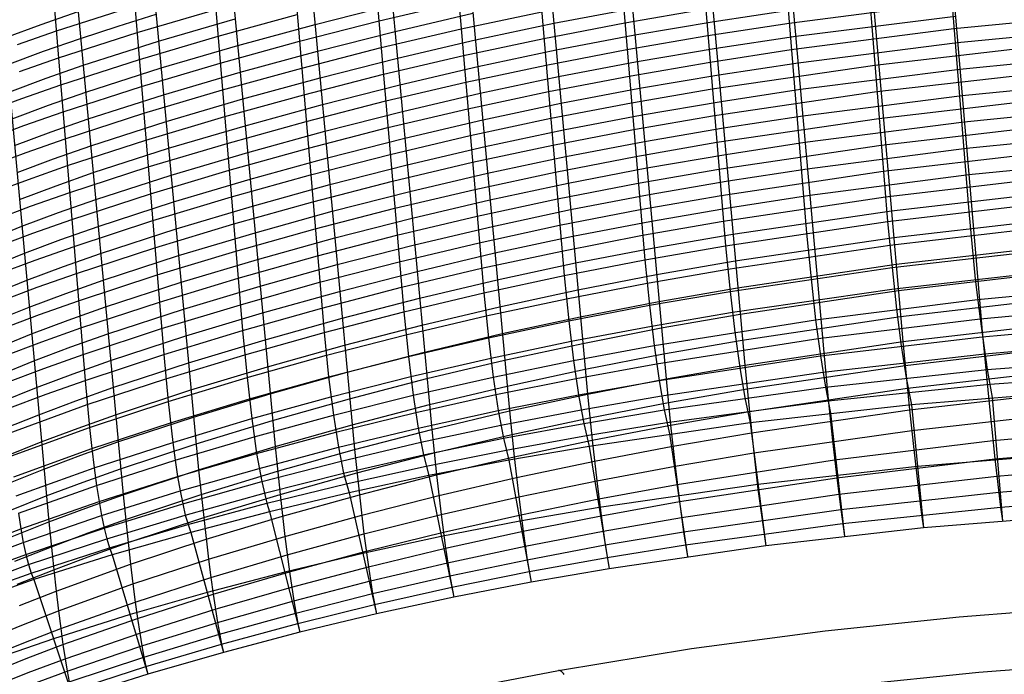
# Model space of a CAD drawing. Extents: x -383 to 1849, y -1185 to -529.
# Tile 637 of 656: x 552 to 655, y -695 to -627. Entities that reach past the tile are written whole.
import ezdxf

# ---------------------------------------------------------------- set-up
doc = ezdxf.new("R2010")
doc.units = 0
doc.layers.add('PREDEFINITO', color=7, linetype='CONTINUOUS')

msp = doc.modelspace()

# ---------------------------------------------------------------- linework, layer by layer
at = {"layer": 'PREDEFINITO'}
for p, q in [((645.96, -583.43, 749.26), (651.03, -646.56, 519.54)), ((637.44, -584.37, 748.71), (642.58, -647.61, 519.42)), ((628.92, -585.45, 748.09), (634.13, -648.8, 519.28)), ((620.41, -586.67, 747.39), (625.69, -650.12, 519.12)), ((611.93, -588.06, 746.59), (617.27, -651.6, 518.93)), ((603.48, -589.62, 745.69), (608.87, -653.23, 518.71)), ((595.08, -591.36, 744.7), (600.5, -655.03, 518.46)), ((586.74, -593.28, 743.6), (592.15, -657.01, 518.19)), ((578.46, -595.35, 742.41), (583.85, -659.16, 517.88)), ((647.04, -595.91, 752.72), (652.45, -659.08, 522.73)), ((638.67, -596.84, 752.19), (644.18, -660.11, 522.61)), ((570.23, -597.56, 741.13), (575.36, -658.95, 527.27)), ((630.32, -597.89, 751.58), (635.92, -661.27, 522.47)), ((622.01, -599.09, 750.89), (627.69, -662.56, 522.31)), ((562.03, -599.9, 739.79), (567.14, -661.45, 526.87)), ((553.85, -602.46, 738.33), (558.96, -664.16, 526.44)), ((614.23, -605.99, 730.3), (619.49, -664, 522.12)), ((581.1, -607.57, 745.96), (587.03, -671.36, 521.04)), ((606.02, -607.52, 729.47), (611.31, -665.6, 521.89)), ((597.84, -609.22, 728.55), (603.18, -667.35, 521.64)), ((573.03, -609.74, 744.7), (578.75, -671.04, 530.61)), ((589.71, -611.1, 727.53), (595.08, -669.27, 521.36)), ((565.03, -612.03, 743.37), (570.78, -673.47, 530.21)), ((557.17, -614.51, 741.92), (562.91, -676.08, 529.78)), ((549.55, -617.26, 740.29), (555.17, -678.92, 529.29)), ((589.58, -626.69, 625.93), (597.92, -624.74, 626.6)), ((632.32, -626.92, 598.81), (649.27, -624.75, 599.39)), ((554.37, -627.05, 702.68), (558.22, -625.71, 703.37)), ((555.96, -627.73, 651.58), (564.14, -625.11, 652.62)), ((564.37, -627.91, 642.96), (572.58, -625.49, 643.87)), ((582.92, -627.05, 677.58), (591, -625, 678.49)), ((591.25, -627.78, 668.68), (599.37, -625.89, 669.48)), ((598.15, -627.52, 616.76), (606.54, -625.74, 617.33)), ((607.79, -626.94, 660.34), (615.99, -625.39, 660.96)), ((615.18, -626.9, 607.96), (623.63, -625.45, 608.39)), ((624.49, -626.76, 651.6), (632.77, -625.52, 652.06)), ((649.49, -627.5, 589.4), (666.46, -625.8, 589.81)), ((562.39, -627.23, 694.36), (566.34, -626, 694.95)), ((566.61, -628.8, 685.26), (574.6, -626.47, 686.34)), ((572.81, -628.29, 634.15), (581.05, -626.02, 634.97)), ((581.29, -628.81, 625.2), (589.58, -626.69, 625.93)), ((599.63, -628.67, 659.64), (607.79, -626.94, 660.34)), ((606.77, -628.52, 607.47), (615.18, -626.9, 607.96)), ((616.24, -628.16, 651.07), (624.49, -626.76, 651.6)), ((623.86, -628.22, 598.46), (632.32, -626.92, 598.81)), ((633.01, -628.29, 642.11), (649.64, -626.2, 642.82)), ((550.58, -628.47, 701.95), (554.37, -627.05, 702.68)), ((551.89, -629.15, 651.02), (555.96, -627.73, 651.58)), ((556.19, -630.54, 641.97), (564.37, -627.91, 642.96)), ((558.48, -628.51, 693.73), (562.39, -627.23, 694.36)), ((574.86, -629.25, 676.61), (582.92, -627.05, 677.58)), ((583.17, -629.84, 667.8), (591.25, -627.78, 668.68)), ((589.81, -629.48, 616.12), (598.15, -627.52, 616.76)), ((632.54, -629.68, 588.86), (649.49, -627.5, 589.4)), ((649.87, -628.96, 632.83), (666.6, -627.31, 633.35)), ((554.63, -629.86, 693.07), (558.48, -628.51, 693.73)), ((558.75, -631.31, 684.09), (566.61, -628.8, 685.26)), ((564.6, -630.71, 633.27), (572.81, -628.29, 634.15)), ((573.04, -631.09, 624.42), (581.29, -628.81, 625.2)), ((591.51, -630.56, 658.87), (599.63, -628.67, 659.64)), ((598.38, -630.3, 606.93), (606.77, -628.52, 607.47)), ((608.04, -629.72, 650.48), (616.24, -628.16, 651.07)), ((615.41, -629.67, 598.06), (623.86, -628.22, 598.46)), ((624.73, -629.53, 641.67), (633.01, -628.29, 642.11)), ((633.25, -631.05, 632.16), (649.87, -628.96, 632.83)), ((550.84, -631.28, 692.36), (554.63, -629.86, 693.07)), ((566.87, -631.59, 675.57), (574.86, -629.25, 676.61)), ((575.12, -632.04, 666.87), (583.17, -629.84, 667.8)), ((581.52, -631.61, 615.43), (589.81, -629.48, 616.12)), ((599.88, -631.44, 649.82), (608.04, -629.72, 650.48)), ((607, -631.29, 597.6), (615.41, -629.67, 598.06)), ((616.49, -630.93, 641.17), (624.73, -629.53, 641.67)), ((624.08, -630.98, 588.53), (632.54, -629.68, 588.86)), ((641.24, -631.29, 579.17), (658.2, -629.35, 579.6)), ((552.12, -631.96, 641.43), (556.19, -630.54, 641.97)), ((556.42, -633.35, 632.33), (564.6, -630.71, 633.27)), ((583.43, -632.62, 658.03), (591.51, -630.56, 658.87)), ((590.04, -632.26, 606.33), (598.38, -630.3, 606.93)), ((608.29, -632.49, 640.61), (616.49, -630.93, 641.17)), ((615.64, -632.44, 588.15), (624.08, -630.98, 588.53)), ((650.11, -631.71, 622.83), (666.82, -630.06, 623.32)), ((554.89, -632.66, 683.46), (558.75, -631.31, 684.09)), ((559.01, -634.11, 674.45), (566.87, -631.59, 675.57)), ((564.83, -633.52, 623.59), (573.04, -631.09, 624.42)), ((567.13, -634.39, 665.88), (575.12, -632.04, 666.87)), ((573.27, -633.88, 614.69), (581.52, -631.61, 615.43)), ((591.76, -633.34, 649.08), (599.88, -631.44, 649.82)), ((598.62, -633.08, 597.09), (607, -631.29, 597.6)), ((624.31, -633.76, 578.59), (641.24, -631.29, 579.17)), ((624.98, -632.3, 631.74), (633.25, -631.05, 632.16)), ((633.49, -633.82, 622.19), (650.11, -631.71, 622.83)), ((551.09, -634.08, 682.77), (554.89, -632.66, 683.46)), ((575.38, -634.83, 657.14), (583.43, -632.62, 658.03)), ((581.75, -634.39, 605.67), (590.04, -632.26, 606.33)), ((590.28, -635.04, 596.52), (598.62, -633.08, 597.09)), ((600.13, -634.22, 639.97), (608.29, -632.49, 640.61)), ((607.23, -634.06, 587.72), (615.64, -632.44, 588.15)), ((616.74, -633.71, 631.27), (624.98, -632.3, 631.74)), ((641.46, -634.06, 569.18), (658.41, -632.11, 569.58)), ((650.34, -634.46, 612.84), (667.04, -632.81, 613.3)), ((552.35, -634.77, 631.82), (556.42, -633.35, 632.33)), ((555.15, -635.46, 673.84), (559.01, -634.11, 674.45)), ((556.65, -636.16, 622.69), (564.83, -633.52, 623.59)), ((565.06, -636.32, 613.9), (573.27, -633.88, 614.69)), ((583.69, -635.4, 648.28), (591.76, -633.34, 649.08)), ((598.85, -635.85, 587.24), (607.23, -634.06, 587.72)), ((608.54, -635.27, 630.73), (616.74, -633.71, 631.27)), ((615.88, -635.22, 578.24), (624.31, -633.76, 578.59)), ((624.54, -636.54, 568.65), (641.46, -634.06, 569.18)), ((625.22, -635.08, 621.8), (633.49, -633.82, 622.19)), ((548.3, -636.28, 631.27), (552.35, -634.77, 631.82)), ((559.27, -636.91, 664.8), (567.13, -634.39, 665.88)), ((567.39, -637.18, 656.19), (575.38, -634.83, 657.14)), ((573.5, -636.67, 604.97), (581.75, -634.39, 605.67)), ((581.98, -637.17, 595.91), (590.28, -635.04, 596.52)), ((592.02, -636.12, 639.27), (600.13, -634.22, 639.97)), ((616.99, -636.48, 621.36), (625.22, -635.08, 621.8)), ((633.73, -636.58, 612.25), (650.34, -634.46, 612.84)), ((641.68, -636.85, 559.22), (658.63, -634.88, 559.59)), ((551.35, -636.89, 673.18), (555.15, -635.46, 673.84)), ((552.58, -637.59, 622.21), (556.65, -636.16, 622.69)), ((575.64, -637.62, 647.43), (583.69, -635.4, 648.28)), ((583.94, -638.19, 638.51), (592.02, -636.12, 639.27)), ((590.51, -637.82, 586.71), (598.85, -635.85, 587.24)), ((600.38, -637, 630.13), (608.54, -635.27, 630.73)), ((607.47, -636.84, 577.84), (615.88, -635.22, 578.24)), ((650.57, -637.21, 602.85), (667.27, -635.55, 603.28)), ((555.41, -638.26, 664.21), (559.27, -636.91, 664.8)), ((556.88, -638.97, 613.05), (565.06, -636.32, 613.9)), ((559.53, -639.71, 655.16), (567.39, -637.18, 656.19)), ((565.29, -639.12, 604.23), (573.5, -636.67, 604.97)), ((573.74, -639.46, 595.25), (581.98, -637.17, 595.91)), ((592.27, -638.91, 629.47), (600.38, -637, 630.13)), ((599.09, -638.63, 577.39), (607.47, -636.84, 577.84)), ((608.79, -638.05, 620.85), (616.99, -636.48, 621.36)), ((616.11, -638.01, 568.32), (624.54, -636.54, 568.65)), ((624.77, -639.34, 558.73), (641.68, -636.85, 559.22)), ((625.47, -637.84, 611.88), (633.73, -636.58, 612.25)), ((548.53, -639.1, 621.69), (552.58, -637.59, 622.21)), ((567.65, -639.97, 646.53), (575.64, -637.62, 647.43)), ((575.9, -640.41, 637.7), (583.94, -638.19, 638.51)), ((582.22, -639.95, 586.14), (590.51, -637.82, 586.71)), ((600.64, -639.79, 620.28), (608.79, -638.05, 620.85)), ((607.7, -639.64, 567.95), (616.11, -638.01, 568.32)), ((617.23, -639.25, 611.46), (625.47, -637.84, 611.88)), ((633.97, -639.34, 602.29), (650.57, -637.21, 602.85)), ((641.9, -639.63, 549.27), (658.85, -637.65, 549.6)), ((551.6, -639.69, 663.58), (555.41, -638.26, 664.21)), ((552.81, -640.4, 612.59), (556.88, -638.97, 613.05)), ((557.11, -641.78, 603.43), (565.29, -639.12, 604.23)), ((584.2, -640.98, 628.75), (592.27, -638.91, 629.47)), ((590.75, -640.6, 576.9), (599.09, -638.63, 577.39)), ((609.04, -640.83, 610.98), (617.23, -639.25, 611.46)), ((650.81, -639.96, 592.86), (667.49, -638.29, 593.25)), ((555.67, -641.07, 654.6), (559.53, -639.71, 655.16)), ((559.79, -642.51, 645.54), (567.65, -639.97, 646.53)), ((565.52, -641.91, 594.55), (573.74, -639.46, 595.25)), ((573.97, -642.25, 585.52), (582.22, -639.95, 586.14)), ((592.52, -641.69, 619.65), (600.64, -639.79, 620.28)), ((599.33, -641.43, 567.54), (607.7, -639.64, 567.95)), ((616.34, -640.81, 558.43), (624.77, -639.34, 558.73)), ((625, -642.13, 548.83), (641.9, -639.63, 549.27)), ((625.71, -640.6, 601.95), (633.97, -639.34, 602.29)), ((634.21, -642.1, 592.34), (650.81, -639.96, 592.86)), ((548.76, -641.92, 612.1), (552.81, -640.4, 612.59)), ((551.86, -642.5, 654), (555.67, -641.07, 654.6)), ((567.91, -642.77, 636.84), (575.9, -640.41, 637.7)), ((576.15, -643.2, 627.98), (584.2, -640.98, 628.75)), ((582.45, -642.74, 576.36), (590.75, -640.6, 576.9)), ((600.89, -642.56, 610.45), (609.04, -640.83, 610.98)), ((607.94, -642.45, 558.1), (616.34, -640.81, 558.43)), ((617.48, -642.02, 601.56), (625.71, -640.6, 601.95)), ((642.13, -642.36, 539.33), (659.06, -640.38, 539.62)), ((651.04, -642.71, 582.87), (667.71, -641.04, 583.23)), ((553.04, -643.21, 602.99), (557.11, -641.78, 603.43)), ((557.34, -644.58, 593.79), (565.52, -641.91, 594.55)), ((565.75, -644.71, 584.86), (573.97, -642.25, 585.52)), ((584.45, -643.76, 618.97), (592.52, -641.69, 619.65)), ((590.98, -643.41, 567.08), (599.33, -641.43, 567.54)), ((609.29, -643.6, 601.11), (617.48, -642.02, 601.56)), ((616.57, -643.61, 548.56), (625, -642.13, 548.83)), ((625.96, -643.37, 592.02), (634.21, -642.1, 592.34)), ((548.98, -644.72, 602.53), (553.04, -643.21, 602.99)), ((555.92, -643.87, 645.01), (559.79, -642.51, 645.54)), ((560.05, -645.31, 635.91), (567.91, -642.77, 636.84)), ((568.17, -645.56, 627.16), (576.15, -643.2, 627.98)), ((574.2, -645.04, 575.78), (582.45, -642.74, 576.36)), ((592.78, -644.47, 609.85), (600.89, -642.56, 610.45)), ((599.56, -644.25, 557.71), (607.94, -642.45, 558.1)), ((625.23, -644.88, 538.94), (642.13, -642.36, 539.33)), ((634.46, -644.86, 582.39), (651.04, -642.71, 582.87)), ((642.35, -645.04, 529.38), (659.28, -643.05, 529.64)), ((552.11, -645.3, 644.43), (555.92, -643.87, 645.01)), ((576.41, -645.99, 618.24), (584.45, -643.76, 618.97)), ((582.69, -645.55, 566.58), (590.98, -643.41, 567.08)), ((591.22, -646.22, 557.29), (599.56, -644.25, 557.71)), ((601.14, -645.34, 600.6), (609.29, -643.6, 601.11)), ((608.17, -645.25, 548.25), (616.57, -643.61, 548.56)), ((617.73, -644.79, 591.65), (625.96, -643.37, 592.02)), ((553.27, -646.01, 593.38), (557.34, -644.58, 593.79)), ((556.18, -646.67, 635.39), (560.05, -645.31, 635.91)), ((557.57, -647.38, 584.15), (565.75, -644.71, 584.86)), ((565.99, -647.51, 575.17), (574.2, -645.04, 575.78)), ((584.71, -646.54, 609.21), (592.78, -644.47, 609.85)), ((593.03, -647.24, 600.05), (601.14, -645.34, 600.6)), ((599.8, -647.05, 547.9), (608.17, -645.25, 548.25)), ((609.54, -646.36, 591.23), (617.73, -644.79, 591.65)), ((616.8, -646.36, 538.69), (625.23, -644.88, 538.94)), ((625.46, -647.55, 529.04), (642.35, -645.04, 529.38)), ((626.2, -646.13, 582.09), (634.46, -644.86, 582.39)), ((642.98, -646.49, 572.68), (659.6, -644.58, 573.06)), ((549.21, -647.53, 592.95), (553.27, -646.01, 593.38)), ((560.3, -648.11, 626.27), (568.17, -645.56, 627.16)), ((568.43, -648.36, 617.47), (576.41, -645.99, 618.24)), ((574.44, -647.86, 566.04), (582.69, -645.55, 566.58)), ((582.92, -648.37, 556.83), (591.22, -646.22, 557.29)), ((601.39, -648.11, 590.76), (609.54, -646.36, 591.23)), ((608.4, -648, 538.42), (616.8, -646.36, 538.69)), ((617.98, -647.56, 581.75), (626.2, -646.13, 582.09)), ((642.58, -647.61, 519.42), (659.5, -645.63, 519.64)), ((552.36, -648.1, 634.84), (556.18, -646.67, 635.39)), ((553.5, -648.81, 583.77), (557.57, -647.38, 584.15)), ((576.67, -648.77, 608.52), (584.71, -646.54, 609.21)), ((584.96, -649.32, 599.44), (593.03, -647.24, 600.05)), ((591.45, -649.03, 547.51), (599.8, -647.05, 547.9)), ((626.45, -648.91, 572.17), (642.98, -646.49, 572.68)), ((643.22, -649.27, 562.73), (659.83, -647.35, 563.07)), ((651.03, -646.56, 519.54), (651.72, -653.61, 489.49)), ((548.6, -649.62, 634.25), (552.36, -648.1, 634.84)), ((556.43, -649.48, 625.78), (560.3, -648.11, 626.27)), ((557.8, -650.19, 574.51), (565.99, -647.51, 575.17)), ((560.56, -650.92, 616.62), (568.43, -648.36, 617.47)), ((566.22, -650.33, 565.47), (574.44, -647.86, 566.04)), ((574.67, -650.68, 556.33), (582.92, -648.37, 556.83)), ((593.28, -650.02, 590.24), (601.39, -648.11, 590.76)), ((600.03, -649.81, 538.1), (608.4, -648, 538.42)), ((609.79, -649.14, 581.36), (617.98, -647.56, 581.75)), ((617.04, -649.03, 528.82), (625.46, -647.55, 529.04)), ((625.69, -650.12, 519.12), (642.58, -647.61, 519.42)), ((642.58, -647.61, 519.42), (643.04, -652.41, 499.45)), ((642.81, -650.07, 509.45), (659.73, -648.1, 509.63)), ((549.44, -650.33, 583.36), (553.5, -648.81, 583.77)), ((552.62, -650.91, 625.26), (556.43, -649.48, 625.78)), ((568.69, -651.15, 607.79), (576.67, -648.77, 608.52)), ((576.92, -651.56, 598.79), (584.96, -649.32, 599.44)), ((583.16, -651.18, 547.09), (591.45, -649.03, 547.51)), ((601.64, -650.88, 580.92), (609.79, -649.14, 581.36)), ((608.64, -650.68, 528.57), (617.04, -649.03, 528.82)), ((618.23, -650.34, 571.86), (626.45, -648.91, 572.17)), ((626.7, -651.7, 562.27), (643.22, -649.27, 562.73)), ((634.13, -648.8, 519.28), (634.6, -653.57, 499.35)), ((553.73, -651.63, 574.15), (557.8, -650.19, 574.51)), ((558.04, -653.02, 564.85), (566.22, -650.33, 565.47)), ((585.22, -652.1, 589.67), (593.28, -650.02, 590.24)), ((591.69, -651.79, 537.75), (600.03, -649.81, 538.1)), ((610.04, -651.92, 571.5), (618.23, -650.34, 571.86)), ((617.27, -651.6, 518.93), (625.69, -650.12, 519.12)), ((625.69, -650.12, 519.12), (626.16, -654.88, 499.23)), ((625.93, -652.56, 509.19), (642.81, -650.07, 509.45)), ((643.04, -652.41, 499.45), (659.95, -650.47, 499.6)), ((643.46, -652.05, 552.76), (660.06, -650.12, 553.07)), ((548.85, -652.43, 624.69), (552.62, -650.91, 625.26)), ((556.69, -652.29, 616.16), (560.56, -650.92, 616.62)), ((560.82, -653.72, 606.99), (568.69, -651.15, 607.79)), ((566.46, -653.17, 555.81), (574.67, -650.68, 556.33)), ((568.95, -653.94, 598.1), (576.92, -651.56, 598.79)), ((574.9, -653.51, 546.64), (583.16, -651.18, 547.09)), ((593.54, -652.8, 580.44), (601.64, -650.88, 580.92)), ((600.26, -652.48, 528.29), (608.64, -650.68, 528.57)), ((549.68, -653.14, 573.76), (553.73, -651.63, 574.15)), ((552.87, -653.72, 615.66), (556.69, -652.29, 616.16)), ((577.18, -654.34, 589.06), (585.22, -652.1, 589.67)), ((583.39, -653.94, 537.37), (591.69, -651.79, 537.75)), ((591.92, -654.46, 527.98), (600.26, -652.48, 528.29)), ((601.9, -653.67, 571.09), (610.04, -651.92, 571.5)), ((608.87, -653.23, 518.71), (617.27, -651.6, 518.93)), ((617.27, -651.6, 518.93), (617.75, -656.33, 499.09)), ((617.51, -654.03, 509.02), (625.93, -652.56, 509.19)), ((618.48, -653.13, 561.98), (626.7, -651.7, 562.27)), ((626.16, -654.88, 499.23), (643.04, -652.41, 499.45)), ((626.95, -654.5, 552.34), (643.46, -652.05, 552.76)), ((643.04, -652.41, 499.45), (643.52, -656.73, 479.37)), ((553.97, -654.46, 564.52), (558.04, -653.02, 564.85)), ((558.27, -655.86, 555.23), (566.46, -653.17, 555.81)), ((566.69, -656, 546.15), (574.9, -653.51, 546.64)), ((585.47, -654.88, 579.91), (593.54, -652.8, 580.44)), ((600.5, -655.03, 518.46), (608.87, -653.23, 518.71)), ((608.87, -653.23, 518.71), (609.35, -657.94, 498.93)), ((610.3, -654.72, 561.65), (618.48, -653.13, 561.98)), ((634.6, -653.57, 499.35), (635.08, -657.86, 479.31)), ((643.28, -654.63, 489.42), (660.19, -652.72, 489.54)), ((643.7, -654.8, 542.76), (660.29, -652.87, 543.03)), ((651.72, -653.61, 489.49), (652.21, -657.74, 469.35)), ((549.1, -655.24, 615.13), (552.87, -653.72, 615.66)), ((549.91, -655.98, 564.16), (553.97, -654.46, 564.52)), ((556.94, -655.09, 606.55), (560.82, -653.72, 606.99)), ((561.08, -656.51, 597.35), (568.95, -653.94, 598.1)), ((569.2, -656.73, 588.42), (577.18, -654.34, 589.06)), ((575.13, -656.27, 536.96), (583.39, -653.94, 537.37)), ((583.62, -656.62, 527.63), (591.92, -654.46, 527.98)), ((593.79, -655.59, 570.64), (601.9, -653.67, 571.09)), ((609.11, -655.66, 508.83), (617.51, -654.03, 509.02)), ((618.73, -655.93, 552.08), (626.95, -654.5, 552.34)), ((626.41, -657.06, 489.24), (643.28, -654.63, 489.42)), ((651.96, -655.74, 479.42), (668.88, -654.13, 479.5)), ((553.12, -656.52, 606.08), (556.94, -655.09, 606.55)), ((577.44, -657.12, 579.34), (585.47, -654.88, 579.91)), ((585.73, -657.67, 570.15), (593.79, -655.59, 570.64)), ((592.15, -657.01, 518.19), (600.5, -655.03, 518.46)), ((600.5, -655.03, 518.46), (600.98, -659.72, 498.74)), ((600.74, -657.45, 508.62), (609.11, -655.66, 508.83)), ((602.15, -656.48, 561.28), (610.3, -654.72, 561.65)), ((617.75, -656.33, 499.09), (626.16, -654.88, 499.23)), ((626.16, -654.88, 499.23), (626.66, -659.12, 479.23)), ((627.2, -657.26, 542.38), (643.7, -654.8, 542.76)), ((643.94, -657.5, 532.71), (660.52, -655.56, 532.96)), ((549.35, -658.04, 605.58), (553.12, -656.52, 606.08)), ((554.2, -657.3, 554.92), (558.27, -655.86, 555.23)), ((557.2, -657.88, 596.94), (561.08, -656.51, 597.35)), ((558.5, -658.7, 545.63), (566.69, -656, 546.15)), ((566.91, -658.77, 536.52), (575.13, -656.27, 536.96)), ((575.36, -658.95, 527.27), (583.62, -656.62, 527.63)), ((594.05, -658.4, 560.86), (602.15, -656.48, 561.28)), ((609.35, -657.94, 498.93), (617.75, -656.33, 499.09)), ((610.55, -657.53, 551.78), (618.73, -655.93, 552.08)), ((617.75, -656.33, 499.09), (618.24, -660.53, 479.14)), ((635.08, -657.86, 479.31), (651.96, -655.74, 479.42)), ((652.21, -657.74, 469.35), (669.12, -656.18, 469.4)), ((550.15, -658.83, 554.59), (554.2, -657.3, 554.92)), ((561.33, -659.3, 587.71), (569.2, -656.73, 588.42)), ((569.46, -659.52, 578.74), (577.44, -657.12, 579.34)), ((577.7, -659.92, 569.62), (585.73, -657.67, 570.15)), ((583.85, -659.16, 517.88), (592.15, -657.01, 518.19)), ((592.15, -657.01, 518.19), (592.64, -661.66, 498.54)), ((592.39, -659.41, 508.37), (600.74, -657.45, 508.62)), ((602.41, -659.28, 551.44), (610.55, -657.53, 551.78)), ((617.99, -658.5, 489.13), (626.41, -657.06, 489.24)), ((618.99, -658.7, 542.15), (627.2, -657.26, 542.38)), ((627.44, -659.96, 532.37), (643.94, -657.5, 532.71)), ((643.52, -656.73, 479.37), (644.01, -660.55, 459.24)), ((553.37, -659.32, 596.5), (557.2, -657.88, 596.94)), ((554.43, -660.14, 545.35), (558.5, -658.7, 545.63)), ((585.99, -660.49, 560.41), (594.05, -658.4, 560.86)), ((600.98, -659.72, 498.74), (609.35, -657.94, 498.93)), ((609.35, -657.94, 498.93), (609.85, -662.09, 479.03)), ((609.6, -660.09, 488.99), (617.99, -658.5, 489.13)), ((610.81, -660.3, 541.87), (618.99, -658.7, 542.15)), ((618.24, -660.53, 479.14), (635.08, -657.86, 479.31)), ((635.08, -657.86, 479.31), (635.58, -661.62, 459.21)), ((635.33, -659.8, 469.27), (652.21, -657.74, 469.35)), ((644.18, -660.11, 522.61), (660.75, -658.17, 522.84)), ((652.21, -657.74, 469.35), (652.96, -663.02, 439.05)), ((652.45, -659.62, 459.26), (669.36, -658.13, 459.28)), ((549.59, -660.84, 596.02), (553.37, -659.32, 596.5)), ((557.46, -660.68, 587.32), (561.33, -659.3, 587.71)), ((558.73, -661.48, 536.04), (566.91, -658.77, 536.52)), ((561.59, -662.1, 578.08), (569.46, -659.52, 578.74)), ((567.14, -661.45, 526.87), (575.36, -658.95, 527.27)), ((575.36, -658.95, 527.27), (575.83, -663.87, 507.82)), ((575.59, -661.49, 517.55), (583.85, -659.16, 517.88)), ((583.85, -659.16, 517.88), (584.33, -663.79, 498.31)), ((584.09, -661.55, 508.11), (592.39, -659.41, 508.37)), ((592.64, -661.66, 498.54), (600.98, -659.72, 498.74)), ((594.31, -661.21, 551.06), (602.41, -659.28, 551.44)), ((600.98, -659.72, 498.74), (601.48, -663.82, 478.91)), ((626.66, -659.12, 479.23), (627.17, -662.82, 459.17)), ((635.58, -661.62, 459.21), (652.45, -659.62, 459.26)), ((652.45, -659.08, 522.73), (653.13, -666.24, 492.26)), ((550.37, -661.67, 545.04), (554.43, -660.14, 545.35)), ((553.62, -662.12, 586.91), (557.46, -660.68, 587.32)), ((569.72, -662.33, 569.06), (577.7, -659.92, 569.62)), ((577.96, -662.74, 559.93), (585.99, -660.49, 560.41)), ((601.23, -661.84, 488.84), (609.6, -660.09, 488.99)), ((602.67, -662.06, 541.56), (610.81, -660.3, 541.87)), ((609.85, -662.09, 479.03), (618.24, -660.53, 479.14)), ((618.24, -660.53, 479.14), (618.76, -664.16, 459.12)), ((618.5, -662.42, 469.14), (635.33, -659.8, 469.27)), ((619.24, -661.4, 532.16), (627.44, -659.96, 532.37)), ((627.69, -662.56, 522.31), (644.18, -660.11, 522.61)), ((644.01, -660.55, 459.24), (644.53, -663.88, 439.05)), ((644.18, -660.11, 522.61), (644.87, -667.24, 492.17)), ((644.41, -662.6, 512.49), (660.97, -660.68, 512.69)), ((652.7, -661.38, 449.16), (669.6, -659.97, 449.16)), ((554.66, -662.92, 535.79), (558.73, -661.48, 536.04)), ((558.96, -664.16, 526.44), (567.14, -661.45, 526.87)), ((567.14, -661.45, 526.87), (567.6, -666.36, 507.52)), ((567.37, -663.99, 517.21), (575.59, -661.49, 517.55)), ((575.83, -663.87, 507.82), (584.09, -661.55, 508.11)), ((584.33, -663.79, 498.31), (592.64, -661.66, 498.54)), ((586.25, -663.3, 550.64), (594.31, -661.21, 551.06)), ((592.64, -661.66, 498.54), (593.14, -665.72, 478.76)), ((611.06, -663, 531.91), (619.24, -661.4, 532.16)), ((618.76, -664.16, 459.12), (635.58, -661.62, 459.21)), ((635.58, -661.62, 459.21), (636.11, -664.86, 439.05)), ((635.84, -663.3, 449.14), (652.7, -661.38, 449.16)), ((635.92, -661.27, 522.47), (636.39, -666.12, 502.24)), ((652.96, -663.02, 439.05), (669.85, -661.7, 439.03)), ((549.84, -663.64, 586.46), (553.62, -662.12, 586.91)), ((557.71, -663.48, 577.72), (561.59, -662.1, 578.08)), ((561.85, -664.92, 568.45), (569.72, -662.33, 569.06)), ((569.98, -665.15, 559.41), (577.96, -662.74, 559.93)), ((592.88, -663.77, 488.66), (601.23, -661.84, 488.84)), ((594.57, -663.98, 541.22), (602.67, -662.06, 541.56)), ((601.48, -663.82, 478.91), (609.85, -662.09, 479.03)), ((609.85, -662.09, 479.03), (610.37, -665.66, 459.06)), ((610.11, -663.95, 469.06), (618.5, -662.42, 469.14)), ((619.49, -664, 522.12), (627.69, -662.56, 522.31)), ((627.17, -662.82, 459.17), (627.69, -665.98, 439.05)), ((627.69, -662.56, 522.31), (628.17, -667.4, 502.1)), ((627.93, -665.04, 512.22), (644.41, -662.6, 512.49)), ((550.6, -664.45, 535.51), (554.66, -662.92, 535.79)), ((553.88, -664.92, 577.33), (557.71, -663.48, 577.72)), ((567.6, -666.36, 507.52), (575.83, -663.87, 507.82)), ((575.83, -663.87, 507.82), (576.31, -668.15, 488.26)), ((576.07, -666.09, 498.06), (584.33, -663.79, 498.31)), ((578.22, -665.56, 550.2), (586.25, -663.3, 550.64)), ((584.33, -663.79, 498.31), (584.83, -667.79, 478.6)), ((584.57, -665.87, 488.47), (592.88, -663.77, 488.66)), ((593.14, -665.72, 478.76), (601.48, -663.82, 478.91)), ((601.48, -663.82, 478.91), (602, -667.31, 458.99)), ((602.92, -664.76, 531.63), (611.06, -663, 531.91)), ((619.02, -665.77, 449.09), (635.84, -663.3, 449.14)), ((636.11, -664.86, 439.05), (652.96, -663.02, 439.05)), ((644.53, -663.88, 439.05), (645.06, -666.71, 418.85)), ((644.64, -664.98, 502.35), (661.19, -663.07, 502.53)), ((652.96, -663.02, 439.05), (653.48, -665.96, 418.82)), ((653.22, -664.55, 428.93), (670.1, -663.32, 428.89)), ((554.88, -665.61, 526.21), (558.96, -664.16, 526.44)), ((558.96, -664.16, 526.44), (559.42, -669.06, 507.18)), ((559.18, -666.69, 516.82), (567.37, -663.99, 517.21)), ((586.51, -666.08, 540.84), (594.57, -663.98, 541.22)), ((594.83, -666.68, 531.32), (602.92, -664.76, 531.63)), ((601.74, -665.64, 468.96), (610.11, -663.95, 469.06)), ((610.37, -665.66, 459.06), (618.76, -664.16, 459.12)), ((611.31, -665.6, 521.89), (619.49, -664, 522.12)), ((618.76, -664.16, 459.12), (619.29, -667.23, 439.05)), ((619.29, -667.23, 439.05), (636.11, -664.86, 439.05)), ((619.49, -664, 522.12), (619.97, -668.82, 501.95)), ((636.11, -664.86, 439.05), (636.64, -667.59, 418.88)), ((636.37, -666.29, 428.97), (653.22, -664.55, 428.93)), ((550.09, -666.44, 576.91), (553.88, -664.92, 577.33)), ((550.82, -667.13, 525.96), (554.88, -665.61, 526.21)), ((557.97, -666.29, 568.11), (561.85, -664.92, 568.45)), ((562.11, -667.75, 558.85), (569.98, -665.15, 559.41)), ((570.25, -667.98, 549.73), (578.22, -665.56, 550.2)), ((576.31, -668.15, 488.26), (584.57, -665.87, 488.47)), ((584.83, -667.79, 478.6), (593.14, -665.72, 478.76)), ((593.14, -665.72, 478.76), (593.66, -669.14, 458.91)), ((593.4, -667.51, 468.85), (601.74, -665.64, 468.96)), ((602, -667.31, 458.99), (610.37, -665.66, 459.06)), ((603.18, -667.35, 521.64), (611.31, -665.6, 521.89)), ((610.37, -665.66, 459.06), (610.91, -668.64, 439.03)), ((610.64, -667.22, 449.05), (619.02, -665.77, 449.09)), ((611.31, -665.6, 521.89), (611.8, -670.39, 501.77)), ((619.73, -666.48, 512.05), (627.93, -665.04, 512.22)), ((628.17, -667.4, 502.1), (644.64, -664.98, 502.35)), ((644.87, -667.24, 492.17), (661.4, -665.36, 492.33)), ((661.92, -665.33, 418.79), (645.06, -666.71, 418.85)), ((551.05, -669.66, 516.4), (559.18, -666.69, 516.82)), ((554.13, -667.74, 567.75), (557.97, -666.29, 568.11)), ((559.42, -669.06, 507.18), (567.6, -666.36, 507.52)), ((567.6, -666.36, 507.52), (568.08, -670.62, 488.04)), ((567.84, -668.57, 497.8), (576.07, -666.09, 498.06)), ((578.49, -668.34, 540.44), (586.51, -666.08, 540.84)), ((586.77, -668.78, 530.97), (594.83, -666.68, 531.32)), ((611.56, -668.06, 511.85), (619.73, -666.48, 512.05)), ((619.57, -668.56, 429), (636.37, -666.29, 428.97)), ((627.69, -665.98, 439.05), (628.24, -668.6, 418.91)), ((645.06, -666.71, 418.85), (628.24, -668.6, 418.91)), ((636.39, -666.12, 502.24), (636.84, -670.48, 481.88)), ((645.06, -666.71, 418.85), (646.31, -679.54, 420.53)), ((653.13, -666.24, 492.26), (653.76, -672.34, 461.59)), ((653.48, -665.96, 418.82), (654.54, -678.8, 420.56)), ((550.33, -669.26, 567.36), (554.13, -667.74, 567.75)), ((558.22, -669.13, 558.54), (562.11, -667.75, 558.85)), ((562.37, -670.58, 549.21), (570.25, -667.98, 549.73)), ((576.56, -670.05, 478.43), (584.83, -667.79, 478.6)), ((584.83, -667.79, 478.6), (585.35, -671.14, 458.82)), ((585.08, -669.55, 468.72), (593.4, -667.51, 468.85)), ((593.66, -669.14, 458.91), (602, -667.31, 458.99)), ((595.08, -669.27, 521.36), (603.18, -667.35, 521.64)), ((602, -667.31, 458.99), (602.55, -670.2, 439.02)), ((602.27, -668.83, 449.01), (610.64, -667.22, 449.05)), ((603.18, -667.35, 521.64), (603.67, -672.12, 501.57)), ((610.91, -668.64, 439.03), (619.29, -667.23, 439.05)), ((619.29, -667.23, 439.05), (619.85, -669.75, 418.95)), ((619.97, -668.82, 501.95), (628.17, -667.4, 502.1)), ((628.17, -667.4, 502.1), (628.63, -671.71, 481.78)), ((628.4, -669.62, 491.96), (644.87, -667.24, 492.17)), ((636.64, -667.59, 418.88), (638.09, -680.41, 420.49)), ((644.87, -667.24, 492.17), (645.3, -671.38, 471.76)), ((645.09, -669.37, 481.97), (661.61, -667.54, 482.11)), ((559.65, -671.26, 497.5), (567.84, -668.57, 497.8)), ((568.08, -670.62, 488.04), (576.31, -668.15, 488.26)), ((570.52, -670.76, 540.01), (578.49, -668.34, 540.44)), ((576.31, -668.15, 488.26), (576.82, -671.77, 468.59)), ((578.75, -671.04, 530.61), (586.77, -668.78, 530.97)), ((593.93, -670.61, 448.96), (602.27, -668.83, 449.01)), ((602.55, -670.2, 439.02), (610.91, -668.64, 439.03)), ((603.43, -669.81, 511.62), (611.56, -668.06, 511.85)), ((610.91, -668.64, 439.03), (611.47, -671.04, 418.99)), ((611.19, -669.91, 429.01), (619.57, -668.56, 429)), ((628.24, -668.6, 418.91), (611.47, -671.04, 418.99)), ((611.8, -670.39, 501.77), (619.97, -668.82, 501.95)), ((619.97, -668.82, 501.95), (620.44, -673.09, 481.66)), ((628.24, -668.6, 418.91), (629.89, -681.4, 420.46)), ((653.55, -670.43, 471.82), (670.1, -668.9, 471.94)), ((551.28, -672.02, 506.8), (559.42, -669.06, 507.18)), ((554.38, -670.58, 558.2), (558.22, -669.13, 558.54)), ((559.42, -669.06, 507.18), (559.65, -671.26, 497.5)), ((576.82, -671.77, 468.59), (585.08, -669.55, 468.72)), ((585.35, -671.14, 458.82), (593.66, -669.14, 458.91)), ((587.03, -671.36, 521.04), (595.08, -669.27, 521.36)), ((593.66, -669.14, 458.91), (594.2, -671.93, 439)), ((595.08, -669.27, 521.36), (595.58, -674.01, 501.34)), ((595.34, -671.72, 511.36), (603.43, -669.81, 511.62)), ((602.83, -671.42, 429.02), (611.19, -669.91, 429.01)), ((619.85, -669.75, 418.95), (621.71, -682.53, 420.43)), ((620.21, -671.02, 491.82), (628.4, -669.62, 491.96)), ((628.63, -671.71, 481.78), (645.09, -669.37, 481.97)), ((550.58, -672.1, 557.84), (554.38, -670.58, 558.2)), ((558.49, -671.97, 548.93), (562.37, -670.58, 549.21)), ((559.89, -673.28, 487.79), (568.08, -670.62, 488.04)), ((562.64, -673.37, 539.53), (570.52, -670.76, 540.01)), ((568.08, -670.62, 488.04), (568.33, -672.49, 478.25)), ((568.33, -672.49, 478.25), (576.56, -670.05, 478.43)), ((570.78, -673.47, 530.21), (578.75, -671.04, 530.61)), ((578.75, -671.04, 530.61), (579.27, -676.05, 510.78)), ((585.62, -672.57, 448.9), (593.93, -670.61, 448.96)), ((594.2, -671.93, 439), (602.55, -670.2, 439.02)), ((602.55, -670.2, 439.02), (603.11, -672.49, 419.02)), ((611.47, -671.04, 418.99), (603.11, -672.49, 419.02)), ((603.67, -672.12, 501.57), (611.8, -670.39, 501.77)), ((611.47, -671.04, 418.99), (613.56, -683.8, 420.39)), ((611.8, -670.39, 501.77), (612.27, -674.62, 481.52)), ((612.04, -672.58, 491.66), (620.21, -671.02, 491.82)), ((636.84, -670.48, 481.88), (637.28, -674.31, 461.46)), ((637.06, -672.46, 471.68), (653.55, -670.43, 471.82)), ((653.76, -672.34, 461.59), (670.3, -670.87, 461.69)), ((551.51, -674.2, 497.18), (559.65, -671.26, 497.5)), ((554.64, -673.42, 548.62), (558.49, -671.97, 548.93)), ((559.65, -671.26, 497.5), (559.89, -673.28, 487.79)), ((568.59, -674.18, 468.44), (576.82, -671.77, 468.59)), ((576.82, -671.77, 468.59), (577.35, -674.71, 448.84)), ((577.08, -673.33, 458.72), (585.35, -671.14, 458.82)), ((579.01, -673.62, 520.71), (587.03, -671.36, 521.04)), ((585.35, -671.14, 458.82), (585.89, -673.84, 438.97)), ((585.89, -673.84, 438.97), (594.2, -671.93, 439)), ((587.03, -671.36, 521.04), (587.53, -676.08, 501.09)), ((587.28, -673.8, 511.08), (595.34, -671.72, 511.36)), ((594.2, -671.93, 439), (594.77, -674.09, 419.06)), ((594.48, -673.09, 429.03), (602.83, -671.42, 429.02)), ((620.44, -673.09, 481.66), (628.63, -671.71, 481.78)), ((628.63, -671.71, 481.78), (629.07, -675.49, 461.38)), ((645.3, -671.38, 471.76), (645.72, -675.02, 451.29)), ((662.35, -671.76, 419.69), (645.68, -673.13, 419.69)), ((560.14, -675.13, 478.04), (568.33, -672.49, 478.25)), ((568.33, -672.49, 478.25), (568.59, -674.18, 468.44)), ((577.35, -674.71, 448.84), (585.62, -672.57, 448.9)), ((586.17, -674.94, 429.04), (594.48, -673.09, 429.03)), ((603.11, -672.49, 419.02), (594.77, -674.09, 419.06)), ((595.58, -674.01, 501.34), (603.67, -672.12, 501.57)), ((603.11, -672.49, 419.02), (605.44, -685.21, 420.35)), ((603.67, -672.12, 501.57), (604.14, -676.3, 481.36)), ((603.91, -674.29, 491.48), (612.04, -672.58, 491.66)), ((612.27, -674.62, 481.52), (620.44, -673.09, 481.66)), ((620.44, -673.09, 481.66), (620.88, -676.8, 461.29)), ((620.66, -675.02, 471.48), (637.06, -672.46, 471.68)), ((637.28, -674.31, 461.46), (653.76, -672.34, 461.59)), ((653.76, -672.34, 461.59), (654.35, -677.36, 430.82)), ((653.96, -674.13, 451.34), (670.49, -672.74, 451.43)), ((550.84, -674.94, 548.28), (554.64, -673.42, 548.62)), ((551.75, -676.2, 487.51), (559.89, -673.28, 487.79)), ((558.75, -674.76, 539.27), (562.64, -673.37, 539.53)), ((559.89, -673.28, 487.79), (560.14, -675.13, 478.04)), ((562.91, -676.08, 529.78), (570.78, -673.47, 530.21)), ((568.85, -675.69, 458.61), (577.08, -673.33, 458.72)), ((570.78, -673.47, 530.21), (571.31, -678.47, 510.47)), ((571.05, -676.05, 520.36), (579.01, -673.62, 520.71)), ((577.62, -675.93, 438.94), (585.89, -673.84, 438.97)), ((579.27, -676.05, 510.78), (587.28, -673.8, 511.08)), ((585.89, -673.84, 438.97), (586.46, -675.88, 419.1)), ((594.77, -674.09, 419.06), (586.46, -675.88, 419.1)), ((587.53, -676.08, 501.09), (595.58, -674.01, 501.34)), ((594.77, -674.09, 419.06), (597.36, -686.77, 420.32)), ((595.58, -674.01, 501.34), (596.06, -678.15, 481.18)), ((645.68, -673.13, 419.69), (629.06, -675, 419.69)), ((637.49, -676.03, 451.23), (653.96, -674.13, 451.34)), ((552, -678.01, 477.81), (560.14, -675.13, 478.04)), ((554.9, -676.21, 538.99), (558.75, -674.76, 539.27)), ((560.14, -675.13, 478.04), (560.4, -676.79, 468.28)), ((560.4, -676.79, 468.28), (568.59, -674.18, 468.44)), ((568.59, -674.18, 468.44), (568.85, -675.69, 458.61)), ((569.12, -677.03, 448.76), (577.35, -674.71, 448.84)), ((577.35, -674.71, 448.84), (577.9, -676.97, 429.04)), ((577.9, -676.97, 429.04), (586.17, -674.94, 429.04)), ((595.82, -676.16, 491.28), (603.91, -674.29, 491.48)), ((604.14, -676.3, 481.36), (612.27, -674.62, 481.52)), ((612.27, -674.62, 481.52), (612.72, -678.27, 461.18)), ((612.5, -676.52, 471.36), (620.66, -675.02, 471.48)), ((629.06, -675, 419.69), (612.51, -677.42, 419.69)), ((620.88, -676.8, 461.29), (637.28, -674.31, 461.46)), ((637.28, -674.31, 461.46), (637.69, -677.62, 440.99)), ((645.72, -675.02, 451.29), (646.12, -678.16, 430.78)), ((654.16, -675.81, 441.08), (670.68, -674.5, 441.16)), ((559.02, -677.47, 529.55), (562.91, -676.08, 529.78)), ((560.66, -678.26, 458.49), (568.85, -675.69, 458.61)), ((562.91, -676.08, 529.78), (563.43, -681.07, 510.11)), ((563.17, -678.66, 519.97), (571.05, -676.05, 520.36)), ((568.85, -675.69, 458.61), (569.12, -677.03, 448.76)), ((569.39, -678.2, 438.91), (577.62, -675.93, 438.94)), ((571.31, -678.47, 510.47), (579.27, -676.05, 510.78)), ((586.46, -675.88, 419.1), (578.18, -677.85, 419.14)), ((579.27, -676.05, 510.78), (579.77, -680.42, 490.82)), ((579.52, -678.32, 500.82), (587.53, -676.08, 501.09)), ((586.46, -675.88, 419.1), (589.32, -688.51, 420.28)), ((587.53, -676.08, 501.09), (588.01, -680.17, 480.99)), ((587.78, -678.2, 491.06), (595.82, -676.16, 491.28)), ((621.1, -678.44, 451.08), (637.49, -676.03, 451.23)), ((629.07, -675.49, 461.38), (629.49, -678.71, 440.93)), ((637.69, -677.62, 440.99), (654.16, -675.81, 441.08)), ((654.35, -677.36, 430.82), (670.86, -676.14, 430.89)), ((551.09, -677.74, 538.69), (554.9, -676.21, 538.99)), ((552.25, -679.63, 468.09), (560.4, -676.79, 468.28)), ((560.4, -676.79, 468.28), (560.66, -678.26, 458.49)), ((560.93, -679.56, 448.68), (569.12, -677.03, 448.76)), ((569.12, -677.03, 448.76), (569.39, -678.2, 438.91)), ((569.67, -679.19, 429.04), (577.9, -676.97, 429.04)), ((577.9, -676.97, 429.04), (578.18, -677.85, 419.14)), ((596.06, -678.15, 481.18), (604.14, -676.3, 481.36)), ((604.14, -676.3, 481.36), (604.6, -679.88, 461.07)), ((604.37, -678.17, 471.22), (612.5, -676.52, 471.36)), ((612.72, -678.27, 461.18), (620.88, -676.8, 461.29)), ((620.88, -676.8, 461.29), (621.31, -679.95, 440.87)), ((552, -678.01, 477.81), (552.25, -679.63, 468.09)), ((555.17, -678.92, 529.29), (559.02, -677.47, 529.55)), ((561.2, -680.67, 438.86), (569.39, -678.2, 438.91)), ((569.39, -678.2, 438.91), (569.95, -680.01, 419.17)), ((578.18, -677.85, 419.14), (569.95, -680.01, 419.17)), ((578.18, -677.85, 419.14), (581.33, -690.42, 420.24)), ((579.77, -680.42, 490.82), (587.78, -678.2, 491.06)), ((588.01, -680.17, 480.99), (596.06, -678.15, 481.18)), ((596.06, -678.15, 481.18), (596.52, -681.66, 460.94)), ((596.29, -679.98, 471.07), (604.37, -678.17, 471.22)), ((612.51, -677.42, 419.69), (604.27, -678.85, 419.69)), ((621.31, -679.95, 440.87), (637.69, -677.62, 440.99)), ((637.69, -677.62, 440.99), (638.09, -680.41, 420.49)), ((637.89, -679.08, 430.74), (654.35, -677.36, 430.82)), ((646.12, -678.16, 430.78), (646.31, -679.54, 420.53)), ((662.78, -678.18, 420.59), (646.31, -679.54, 420.53)), ((654.35, -677.36, 430.82), (654.54, -678.8, 420.56)), ((551.35, -680.45, 529.01), (555.17, -678.92, 529.29)), ((552.51, -681.07, 458.35), (560.66, -678.26, 458.49)), ((555.17, -678.92, 529.29), (555.68, -683.9, 509.71)), ((559.28, -680.05, 519.75), (563.17, -678.66, 519.97)), ((560.66, -678.26, 458.49), (560.93, -679.56, 448.68)), ((561.48, -681.6, 429.04), (569.67, -679.19, 429.04)), ((563.43, -681.07, 510.11), (571.31, -678.47, 510.47)), ((571.31, -678.47, 510.47), (571.81, -682.81, 490.57)), ((571.56, -680.72, 500.54), (579.52, -678.32, 500.82)), ((604.27, -678.85, 419.69), (596.06, -680.43, 419.69)), ((604.6, -679.88, 461.07), (612.72, -678.27, 461.18)), ((612.72, -678.27, 461.18), (613.15, -681.32, 440.8)), ((612.94, -679.87, 451), (621.1, -678.44, 451.08)), ((621.51, -681.31, 430.65), (637.89, -679.08, 430.74)), ((629.49, -678.71, 440.93), (629.89, -681.4, 420.46)), ((548.2, -681.17, 467.99), (552.25, -679.63, 468.09)), ((552.25, -679.63, 468.09), (552.51, -681.07, 458.35)), ((552.78, -682.31, 448.59), (560.93, -679.56, 448.68)), ((555.43, -681.5, 519.52), (559.28, -680.05, 519.75)), ((560.93, -679.56, 448.68), (561.2, -680.67, 438.86)), ((569.95, -680.01, 419.17), (561.76, -682.36, 419.21)), ((569.95, -680.01, 419.17), (573.38, -692.51, 420.2)), ((580.01, -682.36, 480.79), (588.01, -680.17, 480.99)), ((588.01, -680.17, 480.99), (588.47, -683.6, 460.8)), ((588.25, -681.97, 470.91), (596.29, -679.98, 471.07)), ((596.52, -681.66, 460.94), (604.6, -679.88, 461.07)), ((604.6, -679.88, 461.07), (605.03, -682.85, 440.72)), ((604.82, -681.44, 450.9), (612.94, -679.87, 451)), ((613.15, -681.32, 440.8), (621.31, -679.95, 440.87)), ((621.31, -679.95, 440.87), (621.71, -682.53, 420.43)), ((646.31, -679.54, 420.53), (629.89, -681.4, 420.46)), ((548.46, -682.58, 458.27), (552.51, -681.07, 458.35)), ((552.51, -681.07, 458.35), (552.78, -682.31, 448.59)), ((553.05, -683.37, 438.82), (561.2, -680.67, 438.86)), ((559.54, -682.45, 509.92), (563.43, -681.07, 510.11)), ((561.2, -680.67, 438.86), (561.48, -681.6, 429.04)), ((563.43, -681.07, 510.11), (563.69, -683.31, 500.23)), ((563.69, -683.31, 500.23), (571.56, -680.72, 500.54)), ((571.81, -682.81, 490.57), (579.77, -680.42, 490.82)), ((579.77, -680.42, 490.82), (580.24, -684.13, 470.73)), ((596.06, -680.43, 419.69), (587.89, -682.19, 419.69)), ((605.03, -682.85, 440.72), (613.15, -681.32, 440.8)), ((613.15, -681.32, 440.8), (613.56, -683.8, 420.39)), ((613.36, -682.63, 430.6), (621.51, -681.31, 430.65)), ((548.73, -683.79, 448.54), (552.78, -682.31, 448.59)), ((551.61, -683.02, 519.27), (555.43, -681.5, 519.52)), ((552.78, -682.31, 448.59), (553.05, -683.37, 438.82)), ((553.33, -684.24, 429.04), (561.48, -681.6, 429.04)), ((561.48, -681.6, 429.04), (561.76, -682.36, 419.21)), ((587.89, -682.19, 419.69), (579.75, -684.14, 419.69)), ((580.24, -684.13, 470.73), (588.25, -681.97, 470.91)), ((588.47, -683.6, 460.8), (596.52, -681.66, 460.94)), ((596.52, -681.66, 460.94), (596.95, -684.53, 440.64)), ((596.73, -683.17, 450.8), (604.82, -681.44, 450.9)), ((629.89, -681.4, 420.46), (613.56, -683.8, 420.39)), ((544.96, -686.34, 438.76), (553.05, -683.37, 438.82)), ((553.05, -683.37, 438.82), (553.33, -684.24, 429.04)), ((561.76, -682.36, 419.21), (553.61, -684.93, 419.25)), ((555.68, -683.9, 509.71), (559.54, -682.45, 509.92)), ((555.93, -686.12, 499.87), (563.69, -683.31, 500.23)), ((561.76, -682.36, 419.21), (565.5, -694.78, 420.16)), ((563.69, -683.31, 500.23), (563.93, -685.38, 490.3)), ((563.93, -685.38, 490.3), (571.81, -682.81, 490.57)), ((571.81, -682.81, 490.57), (572.05, -684.72, 480.57)), ((572.05, -684.72, 480.57), (580.01, -682.36, 480.79)), ((588.7, -685.07, 450.68), (596.73, -683.17, 450.8)), ((596.95, -684.53, 440.64), (605.03, -682.85, 440.72)), ((605.03, -682.85, 440.72), (605.44, -685.21, 420.35)), ((605.24, -684.1, 430.54), (613.36, -682.63, 430.6)), ((545.24, -687.14, 429.03), (553.33, -684.24, 429.04)), ((551.86, -685.41, 509.49), (555.68, -683.9, 509.71)), ((553.33, -684.24, 429.04), (553.61, -684.93, 419.25)), ((555.68, -683.9, 509.71), (555.93, -686.12, 499.87)), ((579.75, -684.14, 419.69), (571.67, -686.26, 419.69)), ((572.29, -686.46, 470.54), (580.24, -684.13, 470.73)), ((580.24, -684.13, 470.73), (580.7, -687.15, 450.56)), ((580.47, -685.73, 460.65), (588.47, -683.6, 460.8)), ((588.47, -683.6, 460.8), (588.91, -686.38, 440.55)), ((597.16, -685.73, 430.48), (605.24, -684.1, 430.54)), ((613.56, -683.8, 420.39), (605.44, -685.21, 420.35)), ((553.61, -684.93, 419.25), (545.52, -687.75, 419.3)), ((553.61, -684.93, 419.25), (557.7, -697.24, 420.12)), ((556.18, -688.17, 489.98), (563.93, -685.38, 490.3)), ((563.93, -685.38, 490.3), (564.18, -687.27, 480.33)), ((564.18, -687.27, 480.33), (572.05, -684.72, 480.57)), ((572.05, -684.72, 480.57), (572.29, -686.46, 470.54)), ((580.7, -687.15, 450.56), (588.7, -685.07, 450.68)), ((588.91, -686.38, 440.55), (596.95, -684.53, 440.64)), ((596.95, -684.53, 440.64), (597.36, -686.77, 420.32)), ((605.44, -685.21, 420.35), (597.36, -686.77, 420.32)), ((552.11, -687.62, 499.67), (555.93, -686.12, 499.87)), ((555.93, -686.12, 499.87), (556.18, -688.17, 489.98)), ((571.67, -686.26, 419.69), (563.63, -688.57, 419.69)), ((572.52, -688.02, 460.5), (580.47, -685.73, 460.65)), ((580.91, -688.41, 440.46), (588.91, -686.38, 440.55)), ((588.91, -686.38, 440.55), (589.32, -688.51, 420.28)), ((589.12, -687.52, 430.42), (597.16, -685.73, 430.48)), ((556.41, -690.03, 480.05), (564.18, -687.27, 480.33)), ((564.18, -687.27, 480.33), (564.41, -688.98, 470.34)), ((564.41, -688.98, 470.34), (572.29, -686.46, 470.54)), ((572.29, -686.46, 470.54), (572.75, -689.41, 450.44)), ((572.75, -689.41, 450.44), (580.7, -687.15, 450.56)), ((580.7, -687.15, 450.56), (581.12, -689.5, 430.35)), ((597.36, -686.77, 420.32), (589.32, -688.51, 420.28)), ((552.35, -689.66, 489.8), (556.18, -688.17, 489.98)), ((556.18, -688.17, 489.98), (556.41, -690.03, 480.05)), ((564.64, -690.5, 460.33), (572.52, -688.02, 460.5)), ((572.96, -690.61, 440.36), (580.91, -688.41, 440.46)), ((581.12, -689.5, 430.35), (589.12, -687.52, 430.42)), ((589.32, -688.51, 420.28), (581.33, -690.42, 420.24)), ((650.05, -688.81, 419.69), (664.05, -687.7, 419.69)), ((563.63, -688.57, 419.69), (555.65, -691.09, 419.69)), ((556.64, -691.7, 470.1), (564.41, -688.98, 470.34)), ((564.41, -688.98, 470.34), (564.64, -690.5, 460.33)), ((564.87, -691.84, 450.3), (572.75, -689.41, 450.44)), ((572.75, -689.41, 450.44), (573.18, -691.65, 430.28)), ((573.18, -691.65, 430.28), (581.12, -689.5, 430.35)), ((581.12, -689.5, 430.35), (581.33, -690.42, 420.24)), ((636.08, -690.27, 419.69), (650.05, -688.81, 419.69)), ((548.56, -691.22, 489.61), (552.35, -689.66, 489.8)), ((552.58, -691.51, 479.9), (556.41, -690.03, 480.05)), ((556.41, -690.03, 480.05), (556.64, -691.7, 470.1)), ((556.87, -693.19, 460.13), (564.64, -690.5, 460.33)), ((564.64, -690.5, 460.33), (564.87, -691.84, 450.3)), ((581.33, -690.42, 420.24), (573.38, -692.51, 420.2)), ((622.15, -692.12, 419.69), (636.08, -690.27, 419.69)), ((555.65, -691.09, 419.69), (547.76, -693.84, 419.69)), ((548.78, -693.05, 479.73), (552.58, -691.51, 479.9)), ((565.08, -693, 440.26), (572.96, -690.61, 440.36)), ((552.81, -693.16, 469.97), (556.64, -691.7, 470.1)), ((556.64, -691.7, 470.1), (556.87, -693.19, 460.13)), ((557.09, -694.48, 450.14), (564.87, -691.84, 450.3)), ((564.87, -691.84, 450.3), (565.08, -693, 440.26)), ((565.29, -693.98, 430.21), (573.18, -691.65, 430.28)), ((573.38, -692.51, 420.2), (565.5, -694.78, 420.16)), ((573.18, -691.65, 430.28), (573.38, -692.51, 420.2)), ((608.29, -694.4, 419.69), (622.15, -692.12, 419.69)), ((549, -694.68, 469.83), (552.81, -693.16, 469.97)), ((553.03, -694.62, 460.02), (556.87, -693.19, 460.13)), ((556.87, -693.19, 460.13), (557.09, -694.48, 450.14)), ((557.3, -695.59, 440.14), (565.08, -693, 440.26)), ((565.08, -693, 440.26), (565.29, -693.98, 430.21)), ((652.09, -694.58, 433.8), (665.71, -693.52, 433.84)), ((549.22, -696.12, 459.9), (553.03, -694.62, 460.02)), ((553.24, -695.89, 450.05), (557.09, -694.48, 450.14)), ((557.09, -694.48, 450.14), (557.3, -695.59, 440.14)), ((557.5, -696.51, 430.13), (565.29, -693.98, 430.21)), ((565.29, -693.98, 430.21), (565.5, -694.78, 420.16)), ((601.39, -695.71, 419.69), (608.29, -694.4, 419.69)), ((608.34, -694.4, 420.17), (608.29, -694.4, 419.69)), ((608.4, -694.41, 420.64), (608.34, -694.4, 420.17)), ((608.46, -694.44, 421.12), (608.4, -694.41, 420.64)), ((608.52, -694.47, 421.6), (608.46, -694.44, 421.12)), ((608.59, -694.52, 422.09), (608.52, -694.47, 421.6)), ((608.66, -694.58, 422.57), (608.59, -694.52, 422.09)), ((608.73, -694.65, 423.05), (608.66, -694.58, 422.57)), ((608.81, -694.73, 423.53), (608.73, -694.65, 423.05)), ((638.5, -695.98, 433.75), (652.09, -694.58, 433.8)), ((565.5, -694.78, 420.16), (557.7, -697.24, 420.12)), ((608.89, -694.82, 424), (608.81, -694.73, 423.53))]:
    msp.add_line(p, q, dxfattribs=at)

doc.saveas('drawing.dxf')
